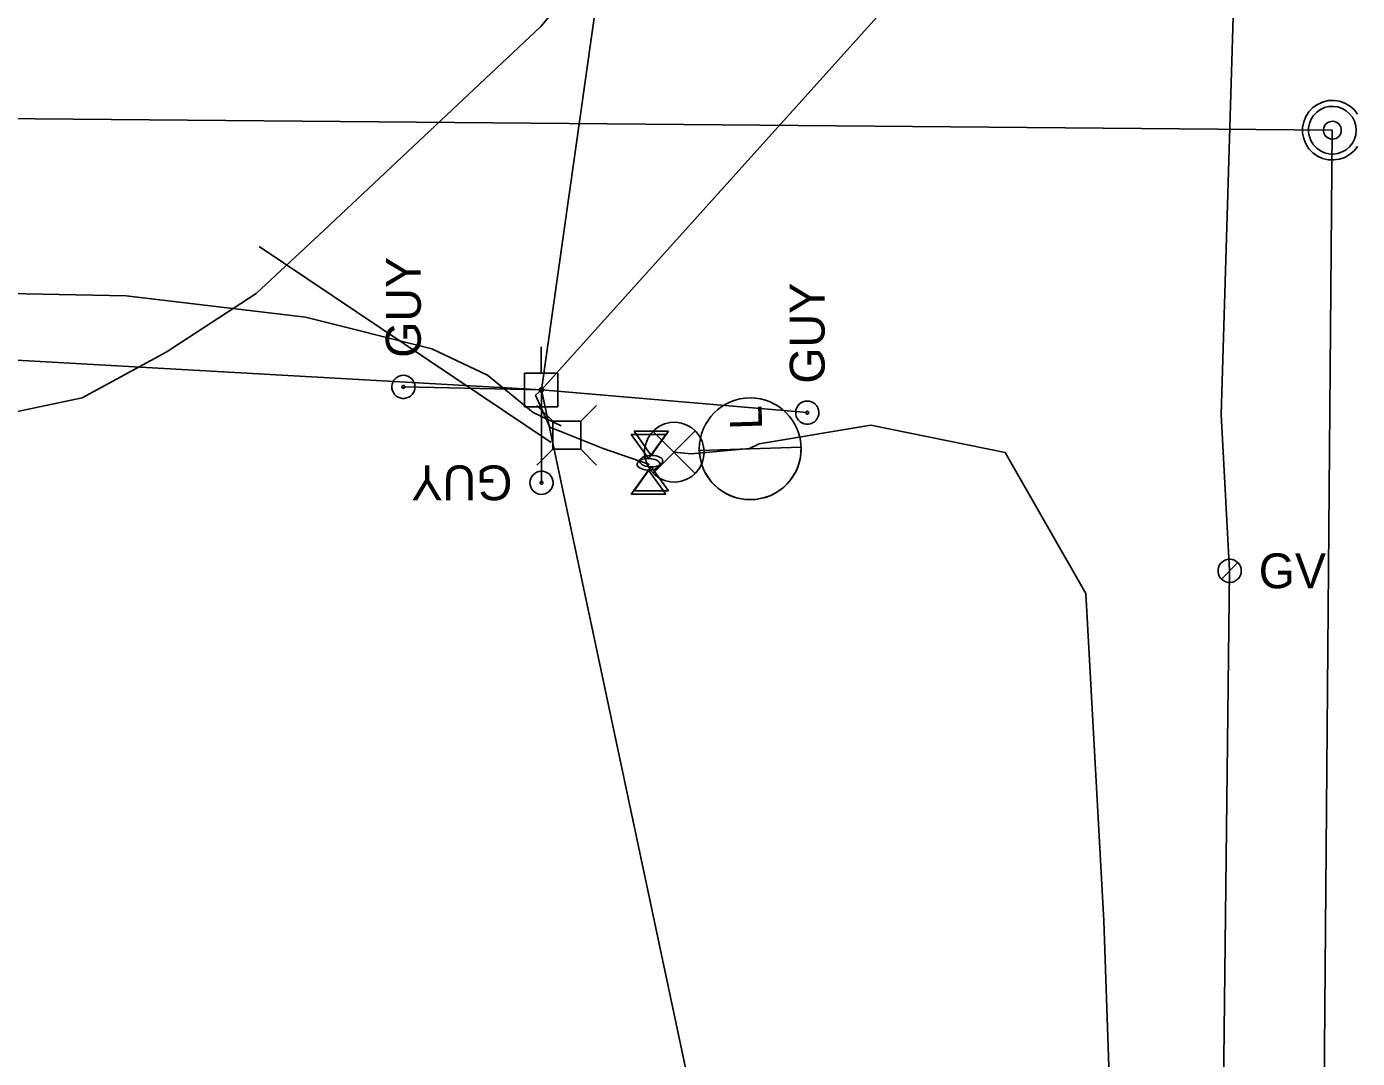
# Model space of a CAD drawing. Extents: x 596028 to 606371, y 330010 to 403088.
# Drawn here: x 601718.2 to 601865.3, y 355419.3 to 355533.3 of the extents above; entities that cross this region are included whole.
import ezdxf

# ---------------------------------------------------------------- set-up
doc = ezdxf.new("R2010")
doc.units = 0
for name, color, linetype in [('E_LTG', 7, 'Continuous'), ('E_LTG_CID', 7, 'Continuous'), ('E_SIG', 7, 'Continuous'), ('E_UTL_E_Bold', 7, 'Continuous'), ('E_UTL_E_UG', 7, 'Continuous'), ('E_UTL_EGuyWire', 7, 'Continuous'), ('E_UTL_EPowerPole', 7, 'Continuous'), ('E_UTL_FO_UG', 7, 'Continuous'), ('E_UTL_G', 7, 'Continuous'), ('E_UTL_G_UG', 7, 'Continuous'), ('E_UTL_Overhead', 7, 'Continuous'), ('E_UTL_SAN_MH', 7, 'Continuous'), ('E_UTL_SAN_UG', 7, 'Continuous'), ('E_UTL_T', 7, 'Continuous'), ('E_UTL_T_UG', 7, 'Continuous')]:
    doc.layers.add(name, color=color, linetype=linetype)

# ---------------------------------------------------------------- blocks, each defined once
blk = doc.blocks.new('_U279')
at = {"layer": 'E_LTG'}
blk.add_lwpolyline([(0.0007, -0.171), (0.0007, 0.1718)], dxfattribs=at)
blk.add_circle((0.0007, 0.0004), 0.1714, dxfattribs=at)
blk.add_arc((0.0007, 0.0004), 0.1714, 90, 270, dxfattribs=at)
blk.add_text('L', height=0.108, dxfattribs=at).set_placement((0.066, -0.0422))

msp = doc.modelspace()

# ---------------------------------------------------------------- linework, layer by layer
at = {"layer": 'E_LTG_CID'}
for points in [[(601838.43, 355400.17), (601837.25, 355434.48), (601835.27, 355470.67), (601826.34, 355486.24), (601811.52, 355489.27), (601799.18, 355487.23), (601798.09, 355486.71)], [(601798.09, 355486.71), (601791.68, 355486.12), (601789.8, 355486.29)]]:
    msp.add_lwpolyline(points, dxfattribs=at)
at = {"layer": 'E_SIG'}
for points in [[(601793.1, 355486.29), (601793.04, 355486.91), (601792.86, 355487.52), (601792.58, 355488.07), (601792.19, 355488.57), (601791.72, 355488.98), (601791.17, 355489.29), (601790.58, 355489.5), (601789.96, 355489.59), (601789.33, 355489.56), (601788.72, 355489.41), (601788.15, 355489.15), (601787.64, 355488.78), (601787.21, 355488.33), (601786.87, 355487.8), (601786.64, 355487.22), (601786.52, 355486.6), (601786.52, 355485.98), (601786.64, 355485.36), (601786.87, 355484.78), (601787.21, 355484.25), (601787.64, 355483.8), (601788.15, 355483.43), (601788.72, 355483.17), (601789.33, 355483.02), (601789.96, 355482.99), (601790.58, 355483.08), (601791.17, 355483.29), (601791.72, 355483.6), (601792.19, 355484.01), (601792.58, 355484.51), (601792.86, 355485.06), (601793.04, 355485.67), (601793.1, 355486.29)], [(601792.06, 355488.62), (601787.45, 355483.97)], [(601787.45, 355488.58), (601792.11, 355483.92)]]:
    msp.add_lwpolyline(points, dxfattribs=at)
at = {"layer": 'E_UTL_E_Bold'}
for points in [[(601785.36, 355488.6), (601789.17, 355488.6)], [(601787.26, 355485.94), (601785.36, 355488.6)], [(601789.17, 355488.6), (601787.26, 355485.94)], [(601785.05, 355488.25), (601788.86, 355488.25)], [(601786.95, 355485.58), (601785.05, 355488.25)], [(601788.86, 355488.25), (601786.95, 355485.58)], [(601788.22, 355484.95), (601788.2, 355485.07), (601788.13, 355485.19), (601788.02, 355485.29), (601787.87, 355485.39), (601787.69, 355485.47), (601787.48, 355485.53), (601787.25, 355485.57), (601787.01, 355485.58), (601786.77, 355485.58), (601786.54, 355485.55), (601786.32, 355485.5), (601786.12, 355485.43), (601785.95, 355485.34), (601785.82, 355485.24), (601785.73, 355485.13), (601785.69, 355485.01), (601785.69, 355484.89), (601785.73, 355484.77), (601785.82, 355484.66), (601785.95, 355484.56), (601786.12, 355484.47), (601786.32, 355484.4), (601786.54, 355484.35), (601786.77, 355484.32), (601787.01, 355484.31), (601787.25, 355484.33), (601787.48, 355484.37), (601787.69, 355484.43), (601787.87, 355484.51), (601788.02, 355484.61), (601788.13, 355484.71), (601788.2, 355484.83), (601788.22, 355484.95)], [(601788.53, 355485.3), (601788.51, 355485.42), (601788.44, 355485.54), (601788.33, 355485.65), (601788.18, 355485.74), (601788, 355485.82), (601787.79, 355485.88), (601787.56, 355485.92), (601787.32, 355485.94), (601787.08, 355485.93), (601786.85, 355485.9), (601786.63, 355485.85), (601786.43, 355485.78), (601786.26, 355485.69), (601786.13, 355485.59), (601786.04, 355485.48), (601786, 355485.36), (601786, 355485.24), (601786.04, 355485.12), (601786.13, 355485.01), (601786.26, 355484.91), (601786.43, 355484.82), (601786.63, 355484.75), (601786.85, 355484.7), (601787.08, 355484.67), (601787.32, 355484.67), (601787.56, 355484.68), (601787.79, 355484.72), (601788, 355484.78), (601788.18, 355484.86), (601788.33, 355484.96), (601788.44, 355485.07), (601788.51, 355485.18), (601788.53, 355485.3)], [(601786.95, 355484.31), (601785.05, 355481.65)], [(601787.26, 355484.67), (601785.36, 355482)], [(601788.86, 355481.65), (601786.95, 355484.31)], [(601789.17, 355482), (601787.26, 355484.67)], [(601785.05, 355481.65), (601788.86, 355481.65)], [(601785.36, 355482), (601789.17, 355482)]]:
    msp.add_lwpolyline(points, dxfattribs=at)
at = {"layer": 'E_UTL_E_UG'}
msp.add_lwpolyline([(601775.11, 355493.17), (601774.48, 355492.58), (601776.05, 355489.05), (601781.93, 355486.7), (601787.07, 355484.92)], dxfattribs=at)
at = {"layer": 'E_UTL_EGuyWire'}
for p in [(601759.87, 355493.51), (601775.13, 355482.91), (601804.49, 355490.66)]:
    msp.add_line(p, (601775.11, 355493.17), dxfattribs=at)
for points in [[(601759.87, 355494.79), (601759.63, 355494.77), (601759.39, 355494.7), (601759.17, 355494.59), (601758.98, 355494.44), (601758.82, 355494.26), (601758.7, 355494.04), (601758.62, 355493.81), (601758.59, 355493.57), (601758.6, 355493.33), (601758.66, 355493.09), (601758.76, 355492.87), (601758.9, 355492.67), (601759.08, 355492.5), (601759.28, 355492.37), (601759.51, 355492.28), (601759.75, 355492.23), (601759.99, 355492.23), (601760.23, 355492.28), (601760.46, 355492.37), (601760.66, 355492.5), (601760.84, 355492.67), (601760.98, 355492.87), (601761.08, 355493.09), (601761.14, 355493.33), (601761.15, 355493.57), (601761.12, 355493.81), (601761.04, 355494.04), (601760.91, 355494.26), (601760.75, 355494.44), (601760.56, 355494.59), (601760.35, 355494.7), (601760.11, 355494.77), (601759.87, 355494.79)], [(601759.87, 355493.67), (601759.84, 355493.67), (601759.81, 355493.66), (601759.78, 355493.65), (601759.76, 355493.63), (601759.74, 355493.6), (601759.72, 355493.58), (601759.71, 355493.55), (601759.71, 355493.52), (601759.71, 355493.49), (601759.72, 355493.46), (601759.73, 355493.43), (601759.75, 355493.41), (601759.77, 355493.38), (601759.79, 355493.37), (601759.82, 355493.36), (601759.85, 355493.35), (601759.88, 355493.35), (601759.91, 355493.36), (601759.94, 355493.37), (601759.97, 355493.38), (601759.99, 355493.41), (601760.01, 355493.43), (601760.02, 355493.46), (601760.03, 355493.49), (601760.03, 355493.52), (601760.02, 355493.55), (601760.01, 355493.58), (601760, 355493.6), (601759.98, 355493.63), (601759.96, 355493.65), (601759.93, 355493.66), (601759.9, 355493.67), (601759.87, 355493.67)], [(601804.49, 355491.94), (601804.24, 355491.92), (601804.01, 355491.85), (601803.79, 355491.74), (601803.6, 355491.58), (601803.44, 355491.4), (601803.32, 355491.19), (601803.24, 355490.96), (601803.21, 355490.72), (601803.22, 355490.47), (601803.27, 355490.24), (601803.38, 355490.01), (601803.52, 355489.82), (601803.69, 355489.65), (601803.9, 355489.52), (601804.13, 355489.42), (601804.37, 355489.38), (601804.61, 355489.38), (601804.85, 355489.42), (601805.08, 355489.52), (601805.28, 355489.65), (601805.46, 355489.82), (601805.6, 355490.01), (601805.7, 355490.24), (601805.76, 355490.47), (601805.77, 355490.72), (601805.73, 355490.96), (601805.65, 355491.19), (601805.53, 355491.4), (601805.37, 355491.58), (601805.18, 355491.74), (601804.96, 355491.85), (601804.73, 355491.92), (601804.49, 355491.94)], [(601804.49, 355490.82), (601804.46, 355490.81), (601804.43, 355490.8), (601804.4, 355490.79), (601804.38, 355490.77), (601804.36, 355490.75), (601804.34, 355490.72), (601804.33, 355490.69), (601804.33, 355490.66), (601804.33, 355490.63), (601804.34, 355490.6), (601804.35, 355490.58), (601804.37, 355490.55), (601804.39, 355490.53), (601804.41, 355490.51), (601804.44, 355490.5), (601804.47, 355490.5), (601804.5, 355490.5), (601804.53, 355490.5), (601804.56, 355490.51), (601804.59, 355490.53), (601804.61, 355490.55), (601804.63, 355490.58), (601804.64, 355490.6), (601804.65, 355490.63), (601804.65, 355490.66), (601804.64, 355490.69), (601804.63, 355490.72), (601804.62, 355490.75), (601804.6, 355490.77), (601804.57, 355490.79), (601804.55, 355490.8), (601804.52, 355490.81), (601804.49, 355490.82)], [(601773.85, 355482.91), (601773.87, 355482.67), (601773.94, 355482.43), (601774.05, 355482.22), (601774.2, 355482.02), (601774.39, 355481.86), (601774.6, 355481.74), (601774.83, 355481.66), (601775.07, 355481.63), (601775.31, 355481.64), (601775.55, 355481.7), (601775.77, 355481.8), (601775.97, 355481.94), (601776.14, 355482.12), (601776.27, 355482.32), (601776.36, 355482.55), (601776.41, 355482.79), (601776.41, 355483.03), (601776.36, 355483.27), (601776.27, 355483.5), (601776.14, 355483.7), (601775.97, 355483.88), (601775.77, 355484.02), (601775.55, 355484.12), (601775.31, 355484.18), (601775.07, 355484.19), (601774.83, 355484.16), (601774.6, 355484.08), (601774.39, 355483.95), (601774.2, 355483.79), (601774.05, 355483.6), (601773.94, 355483.39), (601773.87, 355483.15), (601773.85, 355482.91)], [(601774.97, 355482.91), (601774.97, 355482.88), (601774.98, 355482.85), (601775, 355482.82), (601775.01, 355482.8), (601775.04, 355482.78), (601775.06, 355482.76), (601775.09, 355482.75), (601775.12, 355482.75), (601775.15, 355482.75), (601775.18, 355482.76), (601775.21, 355482.77), (601775.24, 355482.79), (601775.26, 355482.81), (601775.27, 355482.84), (601775.28, 355482.86), (601775.29, 355482.89), (601775.29, 355482.92), (601775.28, 355482.95), (601775.27, 355482.98), (601775.26, 355483.01), (601775.24, 355483.03), (601775.21, 355483.05), (601775.18, 355483.06), (601775.15, 355483.07), (601775.12, 355483.07), (601775.09, 355483.06), (601775.06, 355483.05), (601775.04, 355483.04), (601775.01, 355483.02), (601775, 355483), (601774.98, 355482.97), (601774.97, 355482.94), (601774.97, 355482.91)]]:
    msp.add_lwpolyline(points, dxfattribs=at)
at = {"layer": 'E_UTL_EPowerPole'}
for points in [[(601775.08, 355495.01), (601775.08, 355497.92)], [(601776.93, 355495.01), (601773.24, 355495.01)], [(601773.24, 355495.01), (601773.24, 355491.32)], [(601776.93, 355491.32), (601776.93, 355495.01)], [(601775.35, 355493.17), (601775.35, 355493.22), (601775.33, 355493.26), (601775.31, 355493.3), (601775.29, 355493.34), (601775.25, 355493.37), (601775.21, 355493.39), (601775.17, 355493.4), (601775.12, 355493.41), (601775.08, 355493.41), (601775.04, 355493.4), (601774.99, 355493.38), (601774.96, 355493.35), (601774.93, 355493.32), (601774.9, 355493.28), (601774.88, 355493.24), (601774.88, 355493.19), (601774.88, 355493.15), (601774.88, 355493.1), (601774.9, 355493.06), (601774.93, 355493.02), (601774.96, 355492.99), (601774.99, 355492.96), (601775.04, 355492.95), (601775.08, 355492.93), (601775.12, 355492.93), (601775.17, 355492.94), (601775.21, 355492.95), (601775.25, 355492.98), (601775.29, 355493.01), (601775.31, 355493.04), (601775.33, 355493.08), (601775.35, 355493.13), (601775.35, 355493.17)], [(601773.24, 355491.32), (601776.93, 355491.32)]]:
    msp.add_lwpolyline(points, dxfattribs=at)
at = {"layer": 'E_UTL_FO_UG'}
msp.add_lwpolyline([(601743.92, 355509.01), (601776.21, 355487.37)], dxfattribs=at)
at = {"layer": 'E_UTL_G'}
for points in [[(601852.43, 355473.18), (601852.41, 355473.42), (601852.34, 355473.65), (601852.23, 355473.87), (601852.08, 355474.06), (601851.89, 355474.22), (601851.68, 355474.34), (601851.45, 355474.42), (601851.21, 355474.46), (601850.97, 355474.45), (601850.73, 355474.39), (601850.51, 355474.29), (601850.31, 355474.14), (601850.14, 355473.97), (601850.01, 355473.76), (601849.92, 355473.54), (601849.87, 355473.3), (601849.87, 355473.05), (601849.92, 355472.81), (601850.01, 355472.59), (601850.14, 355472.38), (601850.31, 355472.21), (601850.51, 355472.06), (601850.73, 355471.96), (601850.97, 355471.9), (601851.21, 355471.89), (601851.45, 355471.93), (601851.68, 355472.01), (601851.89, 355472.13), (601852.08, 355472.29), (601852.23, 355472.48), (601852.34, 355472.7), (601852.41, 355472.93), (601852.43, 355473.18)], [(601850.24, 355472.27), (601852.06, 355474.08)]]:
    msp.add_lwpolyline(points, dxfattribs=at)
at = {"layer": 'E_UTL_G_UG'}
msp.add_lwpolyline([(601849.27, 355302.12), (601850.99, 355344.89), (601850.21, 355393.81), (601851.15, 355473.2), (601850.21, 355490.44), (601851.95, 355547.88), (601852.67, 355583.73), (601852.25, 355585.99), (601852.56, 355586.58), (601852.19, 355591.55), (601851.91, 355592.32), (601849.25, 355596.66), (601835.45, 355610.23), (601821.29, 355626.35), (601811.64, 355637.69), (601814.09, 355668.92), (601823.14, 355722.3), (601823.37, 355723.2), (601828.74, 355757.82), (601829.7, 355765.72)], dxfattribs=at)
at = {"layer": 'E_UTL_Overhead'}
for points in [[(601775.11, 355493.17), (601794.88, 355632.14), (601813.19, 355774.43), (601846.41, 355956.03), (601876.1, 356114.7), (601902.03, 356254.58), (601928.02, 356393.42), (601947.92, 356557.45), (601949.4, 356721.2), (601951.31, 356874.93), (601952.99, 357026.21), (601955.32, 357157.12), (601956.05, 357297.31), (601956.02, 357419.23), (601957.75, 357549.11), (601960.44, 357702.58), (601963.02, 358010.51), (601965.3, 358142.36), (601966.98, 358349.71), (601973.66, 358787.78)], [(601775.11, 355493.17), (601845.25, 355571.2)], [(601353.91, 355517.52), (601463.19, 355511.89), (601657.83, 355499.82), (601775.11, 355493.17)], [(602786.89, 352671.3), (602719.9, 352862.04), (602644.85, 353058), (602574.25, 353244.39), (602502.81, 353432.28), (602428.67, 353624.2), (602360.66, 353804.33), (602303.82, 353952.18), (602250.37, 354092.88), (602197.72, 354232.78), (602144.03, 354374.9), (602091.31, 354515.03), (602040.95, 354648.65), (601976.43, 354817.48), (601911.13, 354985.41), (601846.94, 355153.54), (601811.73, 355320.66), (601775.11, 355493.17)]]:
    msp.add_lwpolyline(points, dxfattribs=at)
at = {"layer": 'E_UTL_SAN_MH'}
for points in [[(601865.27, 355523.67), (601864.89, 355524.16), (601864.41, 355524.57), (601863.87, 355524.89), (601863.27, 355525.09), (601862.65, 355525.18), (601862.03, 355525.15), (601861.42, 355525), (601860.85, 355524.74), (601860.34, 355524.38), (601859.9, 355523.92), (601859.56, 355523.4), (601859.33, 355522.81), (601859.21, 355522.2), (601859.21, 355521.57), (601859.33, 355520.95), (601859.56, 355520.37), (601859.9, 355519.84), (601860.34, 355519.39), (601860.85, 355519.03), (601861.42, 355518.77), (601862.03, 355518.62), (601862.65, 355518.59), (601863.27, 355518.68), (601863.87, 355518.88), (601864.41, 355519.2), (601864.89, 355519.61), (601865.27, 355520.1)], [(601865.14, 355521.88), (601865.09, 355522.38), (601864.95, 355522.87), (601864.72, 355523.31), (601864.41, 355523.71), (601864.03, 355524.03), (601863.59, 355524.29), (601863.12, 355524.45), (601862.62, 355524.52), (601862.12, 355524.5), (601861.63, 355524.38), (601861.18, 355524.17), (601860.77, 355523.88), (601860.42, 355523.52), (601860.15, 355523.09), (601859.96, 355522.63), (601859.87, 355522.14), (601859.87, 355521.63), (601859.96, 355521.14), (601860.15, 355520.67), (601860.42, 355520.25), (601860.77, 355519.89), (601861.18, 355519.6), (601861.63, 355519.39), (601862.12, 355519.27), (601862.62, 355519.25), (601863.12, 355519.32), (601863.59, 355519.48), (601864.03, 355519.73), (601864.41, 355520.06), (601864.72, 355520.46), (601864.95, 355520.9), (601865.09, 355521.38), (601865.14, 355521.88)], [(601863.49, 355521.88), (601863.47, 355522.07), (601863.42, 355522.25), (601863.33, 355522.42), (601863.21, 355522.57), (601863.07, 355522.69), (601862.91, 355522.78), (601862.73, 355522.85), (601862.54, 355522.87), (601862.36, 355522.86), (601862.17, 355522.82), (601862, 355522.74), (601861.85, 355522.63), (601861.72, 355522.5), (601861.62, 355522.34), (601861.55, 355522.16), (601861.51, 355521.98), (601861.51, 355521.79), (601861.55, 355521.61), (601861.62, 355521.43), (601861.72, 355521.27), (601861.85, 355521.14), (601862, 355521.03), (601862.17, 355520.95), (601862.36, 355520.9), (601862.54, 355520.9), (601862.73, 355520.92), (601862.91, 355520.98), (601863.07, 355521.08), (601863.21, 355521.2), (601863.33, 355521.35), (601863.42, 355521.52), (601863.47, 355521.7), (601863.49, 355521.88)]]:
    msp.add_lwpolyline(points, dxfattribs=at)
at = {"layer": 'E_UTL_SAN_UG'}
for p in [(601547.86, 355524.61), (601859.69, 355189.09)]:
    msp.add_line(p, (601862.49, 355521.89), dxfattribs=at)
at = {"layer": 'E_UTL_T'}
for points in [[(601776.37, 355489.71), (601774.61, 355491.46)], [(601779.46, 355489.71), (601781.21, 355491.46)], [(601779.46, 355489.71), (601776.37, 355489.71)], [(601776.37, 355489.71), (601776.37, 355486.62)], [(601779.46, 355486.62), (601779.46, 355489.71)], [(601776.37, 355486.62), (601774.61, 355484.86)], [(601776.37, 355486.62), (601779.46, 355486.62)], [(601779.46, 355486.62), (601781.21, 355484.86)]]:
    msp.add_lwpolyline(points, dxfattribs=at)
at = {"layer": 'E_UTL_T_UG'}
for points in [[(601540.42, 355481.15), (601551.71, 355480.13), (601615.67, 355488.96), (601636.87, 355490.92), (601668.87, 355489.78), (601704.82, 355488.17), (601724.4, 355492.31), (601733.65, 355497.34), (601743.6, 355503.82), (601751.1, 355510.82), (601775.06, 355533.34)], [(601545.91, 355519.28), (601557.51, 355518.58), (601573.7, 355515.48), (601604.1, 355512.44), (601621.22, 355511.41), (601645.68, 355509.73), (601694.11, 355504.28), (601729.26, 355503.57), (601749.07, 355501.2), (601763.02, 355497.72), (601769.18, 355494.81), (601774.22, 355490.69), (601777.31, 355489.2)]]:
    msp.add_lwpolyline(points, dxfattribs=at)
msp.add_arc((601734.82, 355566.26), 51.99, 320.7132, 352.374, dxfattribs=at)

# ---------------------------------------------------------------- block references
at = {"layer": 'E_LTG_CID', "xscale": 32.80833333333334, "yscale": 32.80833333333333, "rotation": 91.7539376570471}
msp.add_blockref('_U279', (601798.2, 355486.64), dxfattribs=at)

# ---------------------------------------------------------------- texts
at = {"layer": 'E_UTL_EGuyWire'}
for rotation, p in [(90, (601761.79, 355496.72)), (90, (601806.41, 355493.86)), (180, (601771.92, 355484.83))]:
    msp.add_text('GUY', height=3.85, rotation=rotation, dxfattribs=at).set_placement(p)
at = {"layer": 'E_UTL_G'}
msp.add_text('GV', height=3.85, dxfattribs=at).set_placement((601854.36, 355471.25))

doc.saveas('drawing.dxf')
